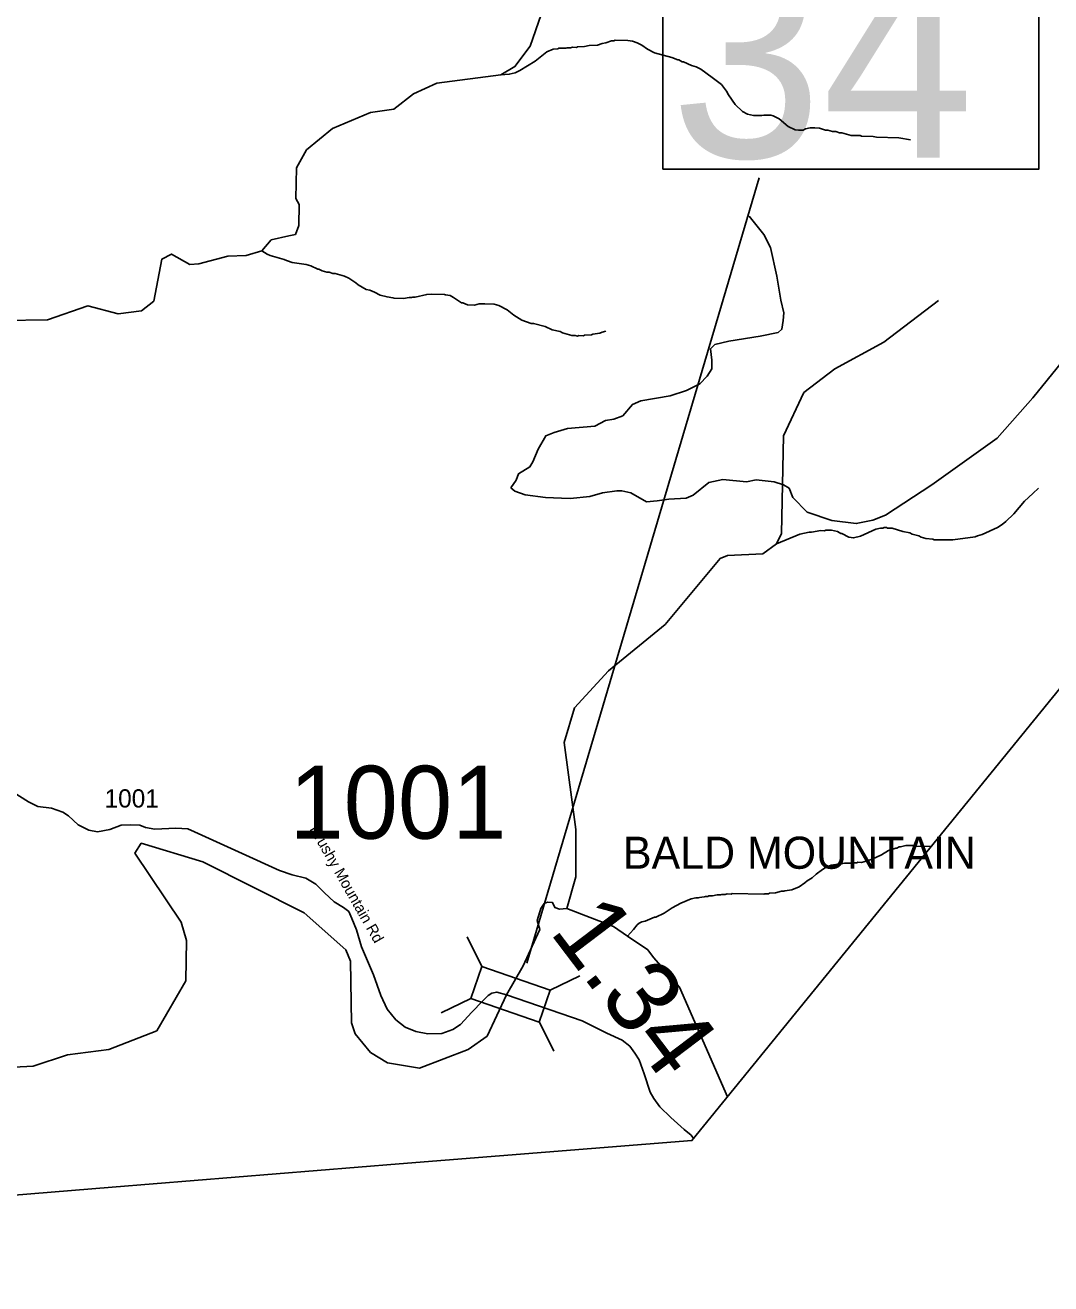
# Model space of a CAD drawing. Extents: x 1248224 to 1454986, y 825081 to 985870.
# Drawn here: x 1387083 to 1394113, y 835707 to 844336 of the extents above; entities that cross this region are included whole.
import ezdxf

# ---------------------------------------------------------------- set-up
doc = ezdxf.new("R2010")
doc.units = 0
for name, color, linetype in [('Exist Boundary Political CountyLine', 7, 'Continuous'), ('Exist Geographical Mountain Summit Label', 7, 'Continuous'), ('Exist Hydrographic Creek Single Shore', 7, 'Continuous'), ('Exist Hydrographic Misc Water Feature', 7, 'Continuous'), ('Exist Road Non-System Type 51', 7, 'Continuous'), ('Exist Road Secondary Mileage Hundredths English Label', 7, 'Continuous'), ('Exist Road Secondary Structure Standard Bridge CELL', 7, 'Continuous'), ('Exist Road Secondary Structure Standard Bridge Number Label', 7, 'Continuous'), ('Exist Road Secondary Type 51 Attributed', 7, 'Continuous'), ('Exist Road Secondary Type 51 Label', 7, 'Continuous'), ('Exist Road Secondary Type 51 Number Label', 7, 'Continuous')]:
    doc.layers.add(name, color=color, linetype=linetype)

msp = doc.modelspace()

# ---------------------------------------------------------------- linework, layer by layer
at = {"layer": 'Exist Boundary Political CountyLine'}
msp.add_lwpolyline([(1400252.8, 841646.5), (1398257.2, 841149.9), (1395419.2, 840371.9), (1394403.2, 840101.8), (1394378.2, 840069.7), (1394334.2, 839983.9), (1391652.2, 836689), (1389646.1, 836528.5), (1387679.1, 836369.4), (1385334.1, 836176.9), (1381170, 835845.8), (1379641.3, 835706.9)], dxfattribs=at)
at = {"layer": 'Exist Hydrographic Creek Single Shore'}
for points in [[(1387004.1, 837191.7), (1387138.1, 837198.9), (1387373.1, 837276.3), (1387657.1, 837313.2), (1387985.1, 837441.2), (1388184, 837785.2), (1388189.1, 838060.8), (1388151.1, 838186.3), (1387835, 838658.8), (1387878.1, 838726.9), (1388301.1, 838600.2), (1388994.1, 838251.4), (1389280.2, 837996.1), (1389312.1, 837920), (1389320.1, 837496.4), (1389344.1, 837420.4), (1389449.1, 837293.6), (1389565.1, 837222.3), (1389785.8, 837184.5), (1390119.7, 837314.2), (1390249.2, 837404), (1390382.8, 837688.9)], [(1390382.8, 837688.9), (1390495.4, 837886.5), (1390558.7, 838021.1), (1390610.8, 838135.2), (1390591.7, 838196.8), (1390609.9, 838256.7), (1390616.8, 838281), (1390641.1, 838314.9), (1390662.8, 838324.4), (1390697.5, 838320.1), (1390712.3, 838288), (1390744.4, 838275.8), (1390795.5, 838279.3)], [(1391895.8, 836988.3), (1391568.1, 837740), (1391389.1, 837943.9), (1391350.6, 837997.4), (1391210.5, 838090.6), (1391116.3, 838157), (1390795.5, 838279.3)]]:
    msp.add_lwpolyline(points, dxfattribs=at)
at = {"layer": 'Exist Hydrographic Misc Water Feature'}
for points in [[(1386935.7, 842310.4), (1387236.1, 842314.8), (1387513, 842411), (1387720, 842357.5), (1387879, 842377.4), (1387964, 842444.5), (1388020.1, 842732.3), (1388084.8, 842766.5), (1388210.7, 842695.2), (1388273.1, 842700.3), (1388471.5, 842752.5), (1388597.5, 842756.3), (1388705.6, 842789.4), (1388769.2, 842864.5), (1388890, 842892.1), (1388934.6, 842901.4), (1388958.1, 842963), (1388961.1, 843107.3), (1388937.1, 843147.2), (1388942.1, 843357.2), (1389011.1, 843480.6), (1389189.1, 843628), (1389450, 843737.6), (1389609.1, 843760.7), (1389744.1, 843866.3), (1389904.1, 843938.6), (1390343.2, 843996.6), (1390440.1, 844052.6), (1390543.1, 844191.6), (1390694.1, 844628.5)], [(1393150.6, 843550.4), (1393070.9, 843564.4), (1392919, 843568.2), (1392895, 843572.8), (1392815, 843574.8), (1392807.1, 843579), (1392743.2, 843580.6), (1392679.6, 843598.2), (1392663.6, 843598.6), (1392639.8, 843607.2), (1392615.8, 843607.7), (1392583.9, 843616.6), (1392567.9, 843617), (1392528.3, 843629.9), (1392496.4, 843632.7), (1392464.3, 843631.5), (1392432.1, 843624.4), (1392415.9, 843616.8), (1392383.9, 843615.5), (1392359.9, 843618.2), (1392312.4, 843641.3), (1392249.7, 843692.9), (1392210.2, 843713.9), (1392194.3, 843718.3), (1392146.2, 843719.5), (1392130.3, 843715.9), (1392074.2, 843717.2), (1392034.4, 843726.3), (1391998.8, 843745.1), (1391950, 843792.3), (1391903.6, 843857.5), (1391890.1, 843883.8), (1391855.3, 843928.7), (1391792.4, 843978.2), (1391713.7, 844034.2), (1391682.1, 844051), (1391650.3, 844059.7), (1391594.9, 844085.1), (1391586.9, 844085.3), (1391563.2, 844097.9), (1391555.2, 844098.1), (1391515.6, 844115.1), (1391396.3, 844146.1), (1391348.9, 844171.2), (1391309.5, 844198.2), (1391278, 844215), (1391246.2, 844225.8), (1391214.3, 844230.6), (1391126.3, 844232.8), (1391118.2, 844229), (1391102.2, 844229.4), (1391061.8, 844214.4), (1391037.7, 844211), (1391005.4, 844199.8), (1390949.4, 844197.2), (1390917.2, 844190), (1390869.1, 844187.2), (1390861, 844183.4), (1390835, 844184.1), (1390820.9, 844180.5), (1390796.9, 844181), (1390788.8, 844177.2), (1390740.8, 844178.5), (1390732.7, 844174.7), (1390700.6, 844171.4), (1390658.2, 844152.5), (1390578.6, 844088.5), (1390473, 844025.2), (1390440.6, 844010), (1390400.4, 843999), (1390343.2, 843996.6)], [(1391062.1, 842237.1), (1391037.9, 842231.6), (1391021.8, 842224.1), (1390973.7, 842217.3), (1390965.6, 842213.5), (1390917.5, 842210.7), (1390909.4, 842206.9), (1390877.4, 842207.7), (1390869.3, 842203.9), (1390853.4, 842208.3), (1390829.4, 842208.9), (1390765.7, 842226.5), (1390749.9, 842234.9), (1390694.3, 842248.3), (1390646.8, 842269.4), (1390567.2, 842291.4), (1390551.3, 842291.8), (1390487.8, 842313.4), (1390432.5, 842346.8), (1390385.5, 842383.9), (1390330.1, 842413.3), (1390298.3, 842422.1), (1390234.3, 842425.7), (1390194.4, 842424.7), (1390162.2, 842417.5), (1390114.2, 842418.7), (1390082.5, 842431.5), (1390074.5, 842431.7), (1390019.3, 842469), (1389995.7, 842481.7), (1389963.8, 842486.4), (1389955.9, 842490.6), (1389867.8, 842492.8), (1389835.7, 842489.7), (1389755.3, 842471.7), (1389739.3, 842472.1), (1389731.2, 842468.3), (1389715.3, 842468.6), (1389675.1, 842461.7), (1389611.1, 842463.3), (1389603.2, 842467.5), (1389563.2, 842472.5), (1389515.5, 842485.7), (1389476.1, 842506.6), (1389444.4, 842519.4), (1389420.5, 842524), (1389365.1, 842555.4), (1389349.5, 842569.8), (1389302.3, 842600.9), (1389270.6, 842615.7), (1389207, 842633.3), (1389191, 842633.7), (1389167.1, 842642.3), (1389151.2, 842642.7), (1389119.4, 842651.5), (1389095.7, 842664.1), (1389087.7, 842664.3), (1389040.2, 842685.5), (1389008.4, 842694.2), (1388912.7, 842708.6), (1388881, 842721.4), (1388873, 842721.6), (1388857.2, 842730), (1388761.8, 842756.4), (1388742.1, 842766.9), (1388705.6, 842789.4)], [(1390795.5, 838279.3), (1390858.1, 838496.3), (1390857.1, 838821.3), (1390777.1, 839417), (1390849.1, 839655.2), (1391080.1, 839909.9), (1391470.1, 840227.1), (1391846.2, 840679.1), (1391896.1, 840701.1), (1392139.1, 840712.6), (1392232.2, 840779.7), (1392267.1, 840851.2), (1392280.2, 841520.6), (1392420.1, 841816.5), (1392632.1, 841979.7), (1392969.1, 842163.3), (1393342.1, 842447.9)], [(1394029.2, 841161.3), (1393988.4, 841126.3), (1393933.1, 841071.7), (1393858.9, 840985.6), (1393803.7, 840932.9), (1393779.2, 840913.6), (1393746.7, 840892.4), (1393641.5, 840843.1), (1393609.3, 840835.9), (1393593.1, 840828.3), (1393440.5, 840808.1), (1393312.5, 840807.3), (1393304.6, 840811.5), (1393256.7, 840816.7), (1393224.9, 840825.5), (1393209, 840833.9), (1393161.4, 840847.1), (1393145.6, 840855.4), (1393097.8, 840864.7), (1393026.2, 840886.4), (1392994.2, 840887.2), (1392986.3, 840891.4), (1392970.4, 840891.8), (1392962.3, 840888), (1392946.3, 840888.4), (1392914.1, 840881.2), (1392808.9, 840831.9), (1392760.6, 840821.1), (1392728.7, 840825.9), (1392681.3, 840851.1), (1392673.3, 840851.2), (1392649.5, 840863.8), (1392609.8, 840872.8), (1392569.8, 840873.8), (1392561.7, 840870), (1392535.7, 840870.7), (1392473.4, 840860.3), (1392457.4, 840860.7), (1392393, 840846.3), (1392232.2, 840779.7)], [(1393292.8, 838704.5), (1393193.8, 838707), (1393169.9, 838711.6), (1393119.8, 838712.8), (1393081.6, 838701.8), (1393073.6, 838702), (1393057.4, 838694.4), (1393049.4, 838694.6), (1393001, 838677.8), (1392952.3, 838649), (1392887.5, 838618.7), (1392847.1, 838603.7), (1392814.9, 838596.5), (1392790.9, 838597.1), (1392782.8, 838593.3), (1392750.8, 838594.1), (1392742.7, 838590.3), (1392700.8, 838591.4), (1392686.7, 838587.7), (1392662.7, 838588.3), (1392654.6, 838584.5), (1392606.4, 838577.7), (1392572, 838562.6), (1392547.6, 838547.2), (1392504.9, 838516.3), (1392476.3, 838491), (1392441.7, 838469.9), (1392427.4, 838456.2), (1392386.8, 838429.3), (1392338.3, 838408.4), (1392290.1, 838401.7), (1392282, 838397.9), (1392266, 838398.3), (1392225.7, 838387.3), (1392185.6, 838384.3), (1392177.5, 838380.5), (1392153.5, 838381.1), (1392145.4, 838377.3), (1391929.5, 838382.7), (1391921.4, 838378.9), (1391895.4, 838379.5), (1391881.3, 838375.9), (1391857.3, 838376.5), (1391849.2, 838372.7), (1391825.2, 838373.3), (1391793, 838366.1), (1391769.1, 838366.7), (1391761, 838362.9), (1391745, 838363.3), (1391736.9, 838359.5), (1391704.8, 838356.3), (1391696.7, 838352.5), (1391680.7, 838352.9), (1391648.5, 838345.8), (1391575.8, 838317.6), (1391516.9, 838285.1), (1391462.1, 838248.4), (1391405.3, 838219.9), (1391397.3, 838220.1), (1391332.7, 838193.7), (1391310.6, 838188.2), (1391292.3, 838178.7), (1391278.1, 838167.1), (1391253.2, 838135.7), (1391210.5, 838090.6)]]:
    msp.add_lwpolyline(points, dxfattribs=at)
at = {"layer": 'Exist Road Non-System Type 51'}
for points in [[(1390412, 841164.2), (1390447.9, 841217.1), (1390463, 841260.6), (1390542.3, 841307.9), (1390563.1, 841341.9), (1390599, 841428.8), (1390651.9, 841521.5), (1390708.6, 841544.2), (1390801.1, 841570.6), (1390988.2, 841585.8), (1391060, 841625.5), (1391116.6, 841634.9), (1391179, 841657.6), (1391245.1, 841735.1), (1391303.6, 841759.7), (1391503.9, 841795.6), (1391614.7, 841830.3), (1391707.3, 841877.5), (1391758.3, 841928.6), (1391788.5, 841979.6), (1391790.4, 842040.1), (1391781, 842117.6), (1391809.3, 842146), (1391905.6, 842168.7), (1392121, 842204.6), (1392243.8, 842229.2), (1392270.2, 842251.8), (1392277.8, 842310.4), (1392283.5, 842363.4), (1392262.7, 842450.3), (1392234, 842615.5), (1392192.5, 842812.1), (1392145.2, 842901), (1392045.1, 843025.7)], [(1394255.4, 842108.2), (1393989, 841781.2), (1393743.9, 841504), (1393296.2, 841184.5), (1392979.4, 840977.2), (1392892.5, 840941.3), (1392779.2, 840918.6), (1392611, 840939.4), (1392442.9, 840996.1), (1392344.7, 841098.2), (1392318.2, 841162.5), (1392281.2, 841185), (1392217, 841205.8), (1392094.2, 841219), (1392026.2, 841205.8), (1391863.7, 841220.9), (1391769.3, 841200.1), (1391661.6, 841113.2), (1391614.4, 841094.2), (1391495.4, 841086.7), (1391414.1, 841075.3), (1391342.4, 841067.8), (1391234.7, 841130.2), (1391173.3, 841143.4), (1391137.4, 841143.4), (1391039.2, 841130.2), (1390952.3, 841103.7), (1390818.1, 841090.5), (1390759.6, 841094.2), (1390650, 841098), (1390510.2, 841116.9), (1390438.4, 841141.5), (1390412, 841164.2)]]:
    msp.add_lwpolyline(points, dxfattribs=at)
at = {"layer": 'Exist Road Secondary Structure Standard Bridge CELL'}
for p, q in [((1390112.8, 838085.4), (1390212, 837881.9)), ((1390680.4, 837719.4), (1390883.8, 837818.6)), ((1389933.1, 837563.8), (1390136.6, 837663)), ((1390606.6, 837505.4), (1390705.8, 837301.9))]:
    msp.add_line(p, q, dxfattribs=at)
msp.add_lwpolyline([(1390212, 837881.9), (1390680.7, 837720.4), (1390605.3, 837501.5), (1390136.6, 837663)], close=True, dxfattribs=at)
at = {"layer": 'Exist Road Secondary Structure Standard Bridge Number Label'}
msp.add_line((1390521.7, 837905.6), (1392113.6, 843289), dxfattribs=at)
msp.add_lwpolyline([(1391454.4, 844878.5), (1394031, 844878.5), (1394031, 843349.2), (1391454.4, 843349.2)], close=True, dxfattribs=at)
at = {"layer": 'Exist Road Secondary Type 51 Attributed'}
for points in [[(1390382.8, 837688.9), (1390315.1, 837707.1), (1390282.1, 837699.3), (1390255.3, 837682.8), (1390217.1, 837643.8), (1390144.6, 837570), (1390066.7, 837484.2), (1390014.1, 837451.1), (1389938.2, 837423.8), (1389842.8, 837421.9), (1389761, 837437.5), (1389687, 837466.7), (1389623.1, 837516.8), (1389564.7, 837590.8), (1389519.9, 837684.4), (1389471.2, 837824.7), (1389387.9, 838016.9), (1389354.8, 838133.8), (1389321.7, 838211.8), (1389300.3, 838258.6), (1389265.2, 838287.8), (1389201, 838326.8), (1389133.7, 838388.1), (1389075.3, 838446.6), (1389007.2, 838487.5), (1388913.7, 838510.9), (1388826.1, 838540.1), (1388571, 838657), (1388243.4, 838804.8), (1388198.6, 838826.2), (1388114.9, 838830.1), (1387970.8, 838824.3), (1387906.6, 838835.9), (1387867.6, 838851.5), (1387805.3, 838853.5), (1387741.1, 838851.5), (1387663.2, 838822.3), (1387579.5, 838806.7), (1387519.1, 838816.5), (1387445.1, 838853.5), (1387378.9, 838915.8), (1387340, 838941.2), (1387262.1, 838968.5), (1387170.6, 838980.1), (1387105.5, 839010.4), (1386921.1, 839127.2)], [(1391664.5, 836704.1), (1391648, 836725.6), (1391599.3, 836764.6), (1391507.8, 836846.4), (1391433.8, 836920.5), (1391391, 836977), (1391367.6, 837021.8), (1391325.4, 837147.3), (1391290.4, 837242.8), (1391261.2, 837287.6), (1391226.1, 837336.3), (1391175.5, 837377.3), (1391070.4, 837426), (1390901.4, 837510.2), (1390382.8, 837688.9)]]:
    msp.add_lwpolyline(points, dxfattribs=at)

# ---------------------------------------------------------------- texts
at = {"layer": 'Exist Geographical Mountain Summit Label'}
msp.add_text('BALD MOUNTAIN', height=220, dxfattribs=at).set_placement((1391180, 838552.4))
at = {"layer": 'Exist Road Secondary Mileage Hundredths English Label'}
msp.add_text('1.34', height=500, rotation=307.16124, dxfattribs=at).set_placement((1390670.6, 838121.1))
at = {"layer": 'Exist Road Secondary Structure Standard Bridge Number Label'}
msp.add_text('34', height=1400, dxfattribs=at).set_placement((1391504.6, 843428.3))
at = {"layer": 'Exist Road Secondary Type 51 Label'}
msp.add_text('Brushy Mountain Rd', height=75, rotation=299.68944, dxfattribs=at).set_placement((1389029.7, 838824.9))
at = {"layer": 'Exist Road Secondary Type 51 Number Label'}
for height, p in [(500, (1388894, 838758.6)), (125, (1387627, 838972.3))]:
    msp.add_text('1001', height=height, dxfattribs=at).set_placement(p)

doc.saveas('drawing.dxf')
